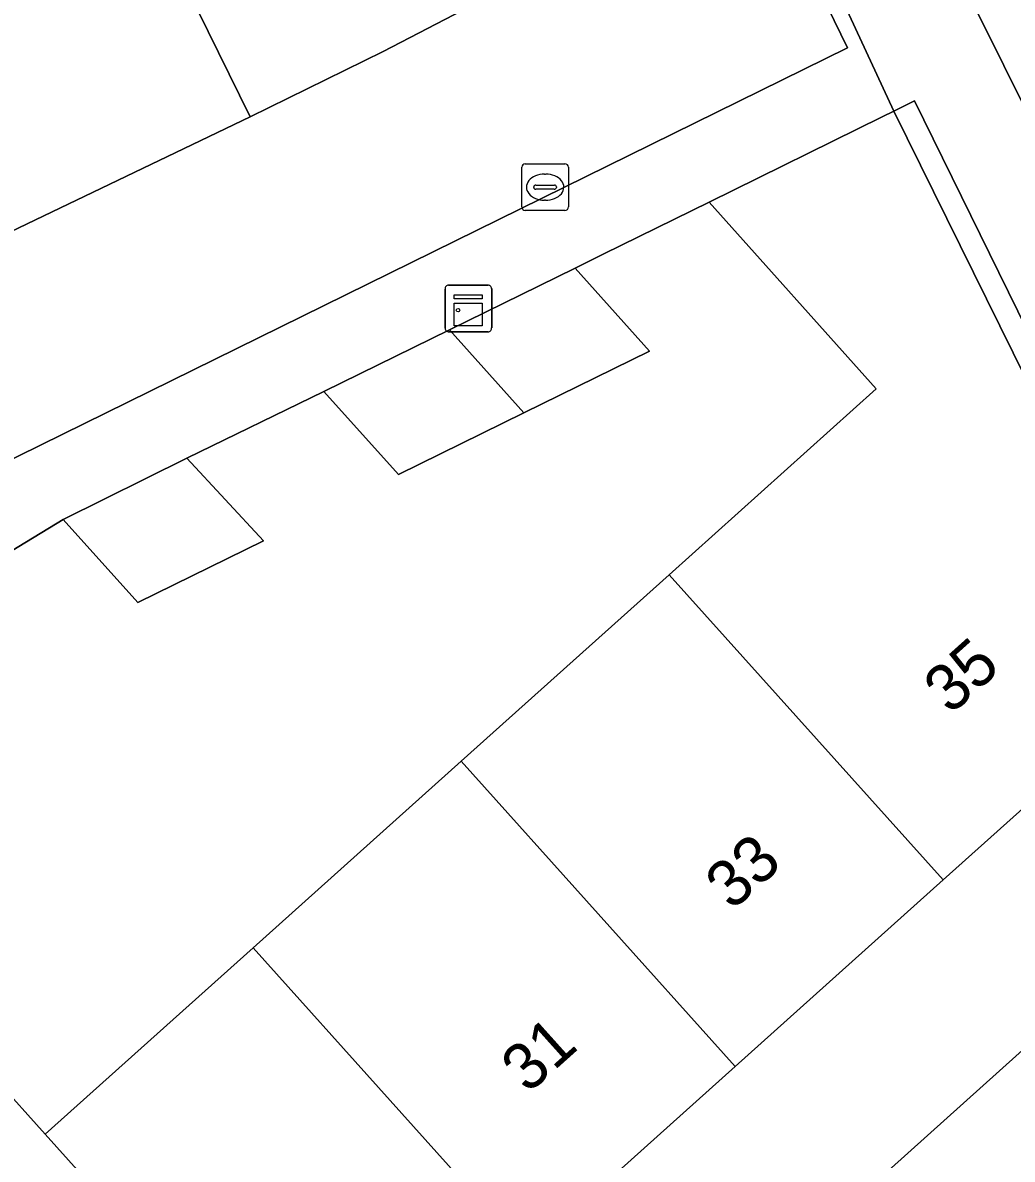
# Model space of a CAD drawing. Extents: x 162172 to 163187, y 382874 to 383685.
# Drawn here: x 162985.1 to 163006.31, y 383437.03 to 383461.4 of the extents above; entities that cross this region are included whole.
import ezdxf

# ---------------------------------------------------------------- set-up
doc = ezdxf.new("R2010")
doc.units = 0
for name, color, linetype in [('IMGEO_Erf', 7, 'Continuous'), ('IMGEO_Kast', 7, 'Continuous'), ('IMGEO_Kolk', 7, 'Continuous'), ('IMGEO_Muur', 7, 'Continuous'), ('IMGEO_Pand', 7, 'Continuous'), ('IMGEO_Pand_nummerreeks', 7, 'Continuous'), ('IMGEO_Rijbaan_lokaal_open', 7, 'Continuous'), ('IMGEO_Voetpad_open', 7, 'Continuous')]:
    doc.layers.add(name, color=color, linetype=linetype)

msp = doc.modelspace()

# ---------------------------------------------------------------- linework, layer by layer
at = {"layer": 'IMGEO_Erf'}
for points in [[(162987.477, 383471.673), (162984.802, 383477.12), (162984.538, 383477.657), (162979.296, 383475.076), (162983.785, 383465.796), (162980.496, 383464.181), (162982.078, 383461.106), (162980.081, 383460.105), (162980.873, 383458.519), (162982.866, 383459.518), (162984.3, 383456.658), (162989.974, 383459.38), (162987.269, 383464.887), (162990.121, 383466.288)], [(163011.861, 383444.157), (163004.216, 383459.722), (163003.769, 383459.502), (163009.733, 383447.414), (163004.831, 383443.016), (163000.374, 383439.017), (162995.916, 383435.018), (162991.459, 383431.019), (162987.003, 383427.021), (162982.546, 383423.022), (162978.088, 383419.023), (162973.631, 383415.024), (162969.174, 383411.025), (162964.717, 383407.026), (162960.292, 383403.056), (162962.892, 383400.162)]]:
    msp.add_lwpolyline(points, close=True, dxfattribs=at)
msp.add_lwpolyline([(162983.479, 383439.913), (162985.587, 383437.564), (162990.044, 383441.563), (162994.501, 383445.562), (162998.958, 383449.561), (163003.396, 383453.543), (162999.815, 383457.547), (162997.56, 383456.44), (162996.939, 383456.136), (162998.538, 383454.354), (162995.845, 383453.031), (162993.153, 383451.708), (162991.554, 383453.49), (162988.621, 383452.059), (162990.261, 383450.288), (162987.569, 383448.965), (162985.969, 383450.748), (162983.279, 383449.109)], dxfattribs=at)
at = {"layer": 'IMGEO_Kast'}
for p, q in [((162994.228, 383455.769), (162995.069, 383455.769)), ((162995.069, 383455.769), (162994.228, 383455.769)), ((162994.153, 383454.844), (162994.153, 383455.685)), ((162994.153, 383455.685), (162994.153, 383454.844)), ((162995.153, 383455.694), (162995.153, 383454.853)), ((162995.153, 383454.853), (162995.153, 383455.694)), ((162995.078, 383454.769), (162994.237, 383454.769)), ((162994.237, 383454.769), (162995.078, 383454.769))]:
    msp.add_line(p, q, dxfattribs=at)
for points in [[(162994.348, 383455.559), (162994.948, 383455.559), (162994.948, 383455.474), (162994.348, 383455.474), (162994.348, 383455.559)], [(162994.348, 383455.384), (162994.948, 383455.384), (162994.948, 383454.895), (162994.348, 383454.895), (162994.348, 383455.384)]]:
    msp.add_lwpolyline(points, dxfattribs=at)
msp.add_circle((162994.432, 383455.233), 0.0377, dxfattribs=at)
for centre, start, end in [((162994.231, 383455.691), 92.4484, 184.2845), ((162994.231, 383455.691), 92.4484, 184.2845), ((162995.075, 383455.691), 2.4484, 94.2845), ((162995.075, 383455.691), 2.4484, 94.2845), ((162994.231, 383454.847), 182.4484, 274.2845), ((162994.231, 383454.847), 182.4484, 274.2845), ((162995.075, 383454.847), 272.4484, 4.2845), ((162995.075, 383454.847), 272.4484, 4.2845)]:
    msp.add_arc(centre, 0.0779, start, end, dxfattribs=at)
at = {"layer": 'IMGEO_Kolk'}
for p, q in [((162995.797, 383457.445), (162995.797, 383458.297)), ((162995.872, 383458.371), (162996.724, 383458.371)), ((162996.798, 383458.297), (162996.798, 383457.445)), ((162996.285, 383458.151), (162996.31, 383458.151)), ((162996.056, 383457.865), (162996.056, 383457.877)), ((162996.494, 383457.828), (162996.096, 383457.828)), ((162996.099, 383457.914), (162996.497, 383457.914)), ((162996.54, 383457.877), (162996.54, 383457.865)), ((162996.308, 383457.591), (162996.283, 383457.591)), ((162996.724, 383457.371), (162995.872, 383457.371))]:
    msp.add_line(p, q, dxfattribs=at)
for points in [[(162995.797, 383457.445), (162995.797, 383458.297)], [(162995.872, 383458.371), (162996.724, 383458.371)], [(162996.798, 383458.297), (162996.798, 383457.445)], [(162996.724, 383457.371), (162995.872, 383457.371)]]:
    msp.add_lwpolyline(points, dxfattribs=at)
for centre, radius, start, end in [((162995.874, 383458.295), 0.0765, 91.552, 178.448), ((162995.874, 383458.295), 0.0765, 91.552, 178.448), ((162996.722, 383458.295), 0.0765, 1.552, 88.448), ((162996.722, 383458.295), 0.0765, 1.552, 88.448), ((162996.096, 383457.874), 0.0403, 85.8775, 175.7526), ((162996.093, 383457.864), 0.0366, 178.938, 274.7102), ((162996.497, 383457.871), 0.043, 264.8664, 352.4533), ((162996.501, 383457.876), 0.0386, 1.7309, 96.639), ((162995.874, 383457.447), 0.0765, 181.552, 268.448), ((162995.874, 383457.447), 0.0765, 181.552, 268.448), ((162996.722, 383457.447), 0.0765, 271.552, 358.448), ((162996.722, 383457.447), 0.0765, 271.552, 358.448)]:
    msp.add_arc(centre, radius, start, end, dxfattribs=at)
for centre, major_axis, ratio, start_param, end_param in [((162996.284, 383457.871), (-0.387, 0.002), 0.722429, 4.712389, 7.853982), ((162996.309, 383457.871), (-0.39, 0.002), 0.717154, 1.570796, 4.712389)]:
    msp.add_ellipse(centre, major_axis=major_axis, ratio=ratio, start_param=start_param, end_param=end_param, dxfattribs=at)
at = {"layer": 'IMGEO_Muur'}
msp.add_lwpolyline([(162997.56, 383456.44), (162996.939, 383456.136)], dxfattribs=at)
at = {"layer": 'IMGEO_Pand'}
for points in [[(162998.519, 383470.412), (162990.121, 383466.288), (162987.269, 383464.887), (162989.974, 383459.38), (162992.826, 383460.781), (163000.803, 383464.924), (163001.17, 383465.115)], [(162998.958, 383449.561), (163004.831, 383443.016), (163009.733, 383447.414), (163003.769, 383459.502), (163003.519, 383459.378), (162999.815, 383457.547), (163003.396, 383453.543)], [(162995.845, 383453.031), (162998.538, 383454.354), (162996.939, 383456.136), (162994.247, 383454.813)], [(162995.845, 383453.031), (162994.247, 383454.813), (162991.554, 383453.49), (162993.153, 383451.708)], [(162988.621, 383452.059), (162985.969, 383450.748), (162987.569, 383448.965), (162990.261, 383450.288)], [(162998.958, 383449.561), (162994.501, 383445.562), (163000.374, 383439.017), (163004.831, 383443.016)], [(163000.374, 383439.017), (162994.501, 383445.562), (162990.044, 383441.563), (162995.916, 383435.018)], [(162995.916, 383435.018), (162990.044, 383441.563), (162985.587, 383437.564), (162991.459, 383431.019)], [(162985.587, 383437.564), (162983.479, 383439.913), (162979.023, 383435.914), (162981.131, 383433.565), (162987.003, 383427.021), (162991.459, 383431.019)]]:
    msp.add_lwpolyline(points, close=True, dxfattribs=at)
at = {"layer": 'IMGEO_Rijbaan_lokaal_open'}
msp.add_lwpolyline([(162988.368, 383495.907), (162988.548, 383495.581), (162989.188, 383494.422), (162992.509, 383487.83), (163003.061, 383466.766), (163005.254, 383462.236), (163017.487, 383437.656), (163020.642, 383439.252), (163020.451, 383439.634), (163006.534, 383467.465), (162992.88, 383495.218), (162991.058, 383498.883), (162990.272, 383500.464), (162989.748, 383501.519)], dxfattribs=at)
msp.add_lwpolyline([(163002.778, 383460.856), (163000.803, 383464.924), (162992.826, 383460.781), (162989.974, 383459.38), (162984.3, 383456.658), (162982.31, 383455.64), (162981.83, 383456.602), (162980.323, 383455.255), (162978.797, 383453.89), (162976.637, 383451.959), (162979.85, 383448.242), (162982.13, 383450.291), (162983.141, 383451.186)], close=True, dxfattribs=at)
at = {"layer": 'IMGEO_Voetpad_open'}
for points in [[(163019.26, 383434.031), (163017.487, 383437.656), (163005.254, 383462.236), (163004.86, 383462.065), (163002.634, 383466.492), (163003.061, 383466.766), (162992.509, 383487.83), (162989.188, 383494.422), (162988.548, 383495.581), (162985.706, 383494.911), (162985.982, 383494.818), (162986.966, 383494.485), (162993.518, 383481.404), (162993.117, 383481.202), (162995.833, 383475.777), (162998.519, 383470.412), (163001.17, 383465.115), (163003.769, 383459.502), (163004.216, 383459.722), (163011.861, 383444.157), (163013.84, 383440.229), (163016.414, 383435.351)], [(162983.279, 383449.109), (162985.969, 383450.748), (162988.621, 383452.059), (162991.554, 383453.49), (162994.247, 383454.813), (162996.939, 383456.136), (162997.56, 383456.44), (162999.815, 383457.547), (163003.519, 383459.378), (163003.769, 383459.502), (163001.17, 383465.115), (163000.803, 383464.924), (163002.778, 383460.856), (162983.141, 383451.186)]]:
    msp.add_lwpolyline(points, dxfattribs=at)
msp.add_lwpolyline([(163013.84, 383440.229), (163011.861, 383444.157), (162962.892, 383400.162), (162961.317, 383398.747), (162932.864, 383373.217), (162931.602, 383372.084), (162916.26, 383358.318), (162919.375, 383354.875), (162934.664, 383368.574), (162935.984, 383369.757), (162952.39, 383384.456), (162953.291, 383385.263), (162966.272, 383396.894), (162983.431, 383377.762), (163003.064, 383373.327), (163003.962, 383377.21), (162999.557, 383378.234), (162985.33, 383381.541), (162983.974, 383383.054), (162973.554, 383394.671), (162968.868, 383399.895), (162989.41, 383418.37), (162990.828, 383419.638)], close=True, dxfattribs=at)

# ---------------------------------------------------------------- texts
at = {"layer": 'IMGEO_Pand_nummerreeks'}
for s, p in [('35', (163004.986, 383446.541)), ('33', (163000.306, 383442.342)), ('31', (162995.931, 383438.417))]:
    msp.add_text(s, height=1, rotation=41.8982, dxfattribs=at).set_placement(p)

doc.saveas('drawing.dxf')
